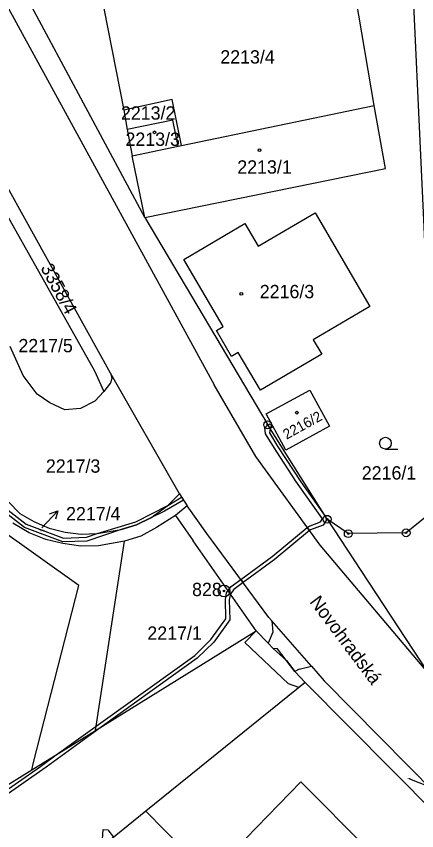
# Model space of a CAD drawing. Extents: x -755819 to -753140, y -1169796 to -1166000.
# Drawn here: x -754747.8 to -754696.6, y -1168319.7 to -1168215.6 of the extents above; entities that cross this region are included whole.
import ezdxf

# ---------------------------------------------------------------- set-up
doc = ezdxf.new("R2010")
doc.units = 0
for name, color, linetype in [('Vrstva 1', 7, 'Continuous'), ('Vrstva 15', 7, 'Continuous'), ('Vrstva 16', 7, 'Continuous'), ('Vrstva 17', 7, 'Continuous'), ('Vrstva 18', 7, 'Continuous'), ('Vrstva 19', 7, 'Continuous'), ('Vrstva 24', 7, 'Continuous'), ('Vrstva 25', 7, 'Continuous'), ('Vrstva 27', 7, 'Continuous'), ('Vrstva 4', 7, 'Continuous')]:
    doc.layers.add(name, color=color, linetype=linetype)

msp = doc.modelspace()

# ---------------------------------------------------------------- linework, layer by layer
at = {"layer": 'Vrstva 1'}
for p, q in [((-754787.61, -1168143.57), (-754722.5, -1168262.7)), ((-754731.38, -1168241.34), (-754774.47, -1168160.79)), ((-754702.06, -1168227.01), (-754704.81, -1168210.9)), ((-754697.16, -1168211.99), (-754695.32, -1168251.73)), ((-754736.62, -1168214.63), (-754734.07, -1168227.62)), ((-754727.9, -1168226.24), (-754734.07, -1168227.62)), ((-754726.68, -1168232.12), (-754727.9, -1168226.24)), ((-754734.07, -1168227.62), (-754733.64, -1168230.09)), ((-754726.68, -1168232.12), (-754702.06, -1168227.01)), ((-754700.63, -1168235.06), (-754702.06, -1168227.01)), ((-754727.8, -1168228.88), (-754733.64, -1168230.09)), ((-754727.11, -1168232.21), (-754727.8, -1168228.88)), ((-754733.64, -1168230.09), (-754733, -1168233.43)), ((-754733, -1168233.43), (-754727.11, -1168232.21)), ((-754727.11, -1168232.21), (-754726.89, -1168232.17)), ((-754726.89, -1168232.17), (-754726.68, -1168232.12)), ((-754735.74, -1168261.24), (-754751.12, -1168233.5)), ((-754731.38, -1168241.34), (-754733, -1168233.43)), ((-754752.38, -1168235.09), (-754737.79, -1168260.93)), ((-754731.38, -1168241.34), (-754700.63, -1168235.06)), ((-754731.38, -1168241.34), (-754715.68, -1168267.82)), ((-754716.91, -1168244.98), (-754709.63, -1168240.73)), ((-754709.63, -1168240.73), (-754702.64, -1168252.71)), ((-754726.39, -1168246.68), (-754718.6, -1168242.08)), ((-754718.6, -1168242.08), (-754716.91, -1168244.98)), ((-754721.36, -1168255.26), (-754726.39, -1168246.68)), ((-754702.64, -1168252.71), (-754709.87, -1168256.94)), ((-754722.22, -1168255.76), (-754721.36, -1168255.26)), ((-754720.29, -1168259.09), (-754722.22, -1168255.76)), ((-754709.87, -1168256.94), (-754708.78, -1168258.8)), ((-754746.9, -1168261.52), (-754748.58, -1168257.83)), ((-754719.43, -1168258.58), (-754720.29, -1168259.09)), ((-754716.61, -1168263.38), (-754719.43, -1168258.58)), ((-754708.78, -1168258.8), (-754716.61, -1168263.38)), ((-754737.79, -1168260.93), (-754736.6, -1168263.58)), ((-754745.11, -1168263.92), (-754746.9, -1168261.52)), ((-754735.58, -1168261.92), (-754735.77, -1168262.45)), ((-754726.96, -1168276.63), (-754735.74, -1168261.24)), ((-754735.74, -1168261.24), (-754735.58, -1168261.92)), ((-754735.77, -1168262.45), (-754736.6, -1168263.58)), ((-754717.21, -1168271.87), (-754722.5, -1168262.7)), ((-754743.49, -1168265.02), (-754745.11, -1168263.92)), ((-754736.6, -1168263.58), (-754737.76, -1168264.81)), ((-754715.87, -1168266.43), (-754710.29, -1168263.38)), ((-754710.29, -1168263.38), (-754707.77, -1168267.99)), ((-754741.6, -1168265.92), (-754743.49, -1168265.02)), ((-754737.76, -1168264.81), (-754739.58, -1168265.73)), ((-754739.58, -1168265.73), (-754741.6, -1168265.92)), ((-754713.35, -1168271.04), (-754715.87, -1168266.43)), ((-754708.09, -1168279.89), (-754715.68, -1168267.82)), ((-754707.77, -1168267.99), (-754713.35, -1168271.04)), ((-754708.97, -1168283.2), (-754717.21, -1168271.87)), ((-754728.43, -1168278.12), (-754726.96, -1168276.63)), ((-754726.96, -1168276.63), (-754725.96, -1168278.18)), ((-754748.8, -1168277.68), (-754747.34, -1168279.14)), ((-754730.61, -1168279.69), (-754728.43, -1168278.12)), ((-754725.96, -1168278.18), (-754727.47, -1168279.39)), ((-754723.45, -1168281.73), (-754725.96, -1168278.18)), ((-754694.09, -1168278.45), (-754698, -1168281.63)), ((-754747.34, -1168279.14), (-754745.53, -1168280.18)), ((-754732.44, -1168280.6), (-754730.61, -1168279.69)), ((-754727.47, -1168279.39), (-754729.9, -1168280.94)), ((-754727.47, -1168279.39), (-754725.18, -1168282.65)), ((-754705.39, -1168281.73), (-754708.09, -1168279.89)), ((-754708.09, -1168279.89), (-754704.69, -1168285.06)), ((-754746.14, -1168281.62), (-754748.23, -1168280.38)), ((-754745.53, -1168280.18), (-754743.57, -1168281.03)), ((-754734.41, -1168281.21), (-754732.44, -1168280.6)), ((-754729.9, -1168280.94), (-754731.88, -1168282.03)), ((-754744.02, -1168282.47), (-754746.14, -1168281.62)), ((-754743.57, -1168281.03), (-754741.55, -1168281.54)), ((-754741.55, -1168281.54), (-754739.51, -1168281.78)), ((-754739.51, -1168281.78), (-754737.48, -1168281.7)), ((-754737.48, -1168281.7), (-754734.41, -1168281.21)), ((-754715.53, -1168292.44), (-754723.45, -1168281.73)), ((-754698, -1168281.63), (-754705.39, -1168281.73)), ((-754741.85, -1168282.97), (-754744.02, -1168282.47)), ((-754739.56, -1168283.32), (-754741.85, -1168282.97)), ((-754733.98, -1168282.67), (-754737.28, -1168283.27)), ((-754731.88, -1168282.03), (-754733.98, -1168282.67)), ((-754717.15, -1168294.13), (-754725.18, -1168282.65)), ((-754737.28, -1168283.27), (-754739.56, -1168283.32)), ((-754695.23, -1168299.46), (-754708.97, -1168283.2)), ((-754704.69, -1168285.06), (-754695.23, -1168299.46)), ((-754715.15, -1168292.88), (-754715.53, -1168292.44)), ((-754710.09, -1168298.68), (-754715.15, -1168292.88)), ((-754737.66, -1168306.87), (-754717.15, -1168294.13)), ((-754715.63, -1168295.74), (-754717.15, -1168294.13)), ((-754714.99, -1168296.42), (-754715.63, -1168295.74)), ((-754714.41, -1168296.43), (-754714.99, -1168296.42)), ((-754712.22, -1168299.34), (-754714.41, -1168296.43)), ((-754710.89, -1168300.74), (-754712.22, -1168299.34)), ((-754710.09, -1168298.68), (-754708.45, -1168300.56)), ((-754710.89, -1168300.74), (-754731.26, -1168317.19)), ((-754671.07, -1168341), (-754710.89, -1168300.74)), ((-754708.45, -1168300.56), (-754691.43, -1168317.8)), ((-754745.82, -1168311.92), (-754737.66, -1168306.87)), ((-754752.94, -1168316.34), (-754745.82, -1168311.92)), ((-754731.26, -1168317.19), (-754738.94, -1168323.4)), ((-754731.26, -1168317.19), (-754723.32, -1168325.25))]:
    msp.add_line(p, q, dxfattribs=at)
at = {"layer": 'Vrstva 16'}
for p, q in [((-754742.48, -1168278.82), (-754744.54, -1168281)), ((-754697.56, -1168313.07), (-754689.21, -1168316.35))]:
    msp.add_line(p, q, dxfattribs=at)
msp.add_lwpolyline([(-754743.53, -1168279.2), (-754742.48, -1168278.82), (-754742.8, -1168279.89)], dxfattribs=at)
at = {"layer": 'Vrstva 24'}
for centre, radius in [((-754715.68, -1168267.82), 0.5), ((-754715.68, -1168267.82), 0.1), ((-754708.09, -1168279.89), 0.5), ((-754708.09, -1168279.89), 0.1), ((-754705.39, -1168281.73), 0.5), ((-754705.39, -1168281.73), 0.1), ((-754698, -1168281.63), 0.5), ((-754698, -1168281.63), 0.1), ((-754721.25, -1168289.05), 0.75), ((-754721.25, -1168289.05), 0.1)]:
    msp.add_circle(centre, radius, dxfattribs=at)
at = {"layer": 'Vrstva 25'}
msp.add_line((-754700.64, -1168270.92), (-754699.04, -1168270.92), dxfattribs=at)
for centre, radius in [((-754730.15, -1168230.44), 0.175), ((-754716.71, -1168232.73), 0.175), ((-754719.05, -1168251.08), 0.175), ((-754711.97, -1168266.27), 0.175), ((-754700.64, -1168270.17), 0.75)]:
    msp.add_circle(centre, radius, dxfattribs=at)
at = {"layer": 'Vrstva 27'}
for p, q in [((-754716.06, -1168268.22), (-754715.68, -1168267.82)), ((-754715.96, -1168268.99), (-754716.06, -1168268.22)), ((-754715.68, -1168267.82), (-754715.36, -1168267.68)), ((-754715.68, -1168267.82), (-754715.37, -1168268.32)), ((-754715.37, -1168268.32), (-754715.68, -1168267.82)), ((-754715.37, -1168268.32), (-754715.47, -1168268.85)), ((-754715.06, -1168268.08), (-754715.37, -1168268.32)), ((-754715.36, -1168267.68), (-754715.06, -1168268.08)), ((-754714.53, -1168271.29), (-754715.96, -1168268.99)), ((-754715.47, -1168268.85), (-754714.37, -1168270.63)), ((-754712.09, -1168275.03), (-754714.53, -1168271.29)), ((-754714.37, -1168270.63), (-754711.43, -1168275.11)), ((-754708.68, -1168279.84), (-754712.09, -1168275.03)), ((-754711.43, -1168275.11), (-754708.27, -1168279.61)), ((-754726.45, -1168277.43), (-754728.84, -1168278.87)), ((-754728.43, -1168278.12), (-754726.69, -1168277.05)), ((-754726.69, -1168277.05), (-754726.45, -1168277.43)), ((-754746.75, -1168280.96), (-754749.61, -1168278.72)), ((-754749.19, -1168278.42), (-754746.51, -1168280.52)), ((-754732.54, -1168280.21), (-754728.43, -1168278.12)), ((-754728.84, -1168278.87), (-754730.61, -1168279.69)), ((-754730.61, -1168279.69), (-754732.44, -1168280.6)), ((-754708.92, -1168280.23), (-754708.68, -1168279.84)), ((-754708.27, -1168279.61), (-754708.21, -1168280.03)), ((-754741.84, -1168282.79), (-754746.75, -1168280.96)), ((-754746.51, -1168280.52), (-754741.76, -1168282.29)), ((-754737.48, -1168281.7), (-754732.54, -1168280.21)), ((-754732.44, -1168280.6), (-754734.41, -1168281.21)), ((-754715.12, -1168284.65), (-754710.62, -1168280.94)), ((-754710.62, -1168280.94), (-754710.46, -1168280.8)), ((-754710.33, -1168281.34), (-754710.62, -1168280.94)), ((-754710.62, -1168280.94), (-754710.33, -1168281.34)), ((-754710.46, -1168280.8), (-754708.92, -1168280.23)), ((-754708.58, -1168280.63), (-754710.2, -1168281.24)), ((-754708.21, -1168280.03), (-754708.58, -1168280.63)), ((-754738.84, -1168282.18), (-754737.48, -1168281.7)), ((-754734.41, -1168281.21), (-754738.76, -1168282.68)), ((-754710.33, -1168281.34), (-754714.86, -1168285.08)), ((-754710.2, -1168281.24), (-754710.33, -1168281.34)), ((-754738.76, -1168282.68), (-754741.84, -1168282.79)), ((-754741.76, -1168282.29), (-754738.84, -1168282.18)), ((-754719.12, -1168287.59), (-754715.12, -1168284.65)), ((-754714.86, -1168285.08), (-754718.82, -1168287.99)), ((-754720.35, -1168288.49), (-754719.12, -1168287.59)), ((-754718.82, -1168287.99), (-754719.99, -1168288.85)), ((-754719.12, -1168287.59), (-754718.82, -1168287.99)), ((-754718.82, -1168287.99), (-754719.12, -1168287.59)), ((-754721.08, -1168290.14), (-754720.96, -1168289.29)), ((-754720.96, -1168289.29), (-754720.74, -1168289)), ((-754720.74, -1168289), (-754720.35, -1168288.49)), ((-754720.44, -1168289.43), (-754720.74, -1168289)), ((-754720.74, -1168289), (-754720.44, -1168289.43)), ((-754719.99, -1168288.85), (-754720.44, -1168289.43)), ((-754721.03, -1168292.61), (-754721.08, -1168290.14)), ((-754720.44, -1168289.43), (-754720.58, -1168290.2)), ((-754720.58, -1168290.2), (-754720.53, -1168292.76)), ((-754722.93, -1168295.27), (-754721.03, -1168292.61)), ((-754720.53, -1168292.76), (-754722.55, -1168295.59)), ((-754718.58, -1168295.66), (-754717.15, -1168294.13)), ((-754717.15, -1168294.13), (-754715.63, -1168295.74)), ((-754725, -1168297.28), (-754722.93, -1168295.27)), ((-754722.55, -1168295.59), (-754724.67, -1168297.65)), ((-754713.03, -1168300.93), (-754718.58, -1168295.66)), ((-754715.63, -1168295.74), (-754714.99, -1168296.42)), ((-754714.99, -1168296.42), (-754713.28, -1168297.93)), ((-754742.38, -1168309.79), (-754725, -1168297.28)), ((-754724.67, -1168297.65), (-754736.49, -1168306.14)), ((-754713.28, -1168297.93), (-754712.22, -1168299.34)), ((-754712.22, -1168299.34), (-754710.89, -1168300.74)), ((-754710.89, -1168300.74), (-754711.69, -1168301.38)), ((-754711.69, -1168301.38), (-754713.03, -1168300.93)), ((-754736.49, -1168306.14), (-754743.98, -1168311.57)), ((-754744.84, -1168311.57), (-754742.38, -1168309.79)), ((-754752.54, -1168316.96), (-754744.84, -1168311.57)), ((-754743.98, -1168311.57), (-754752.36, -1168317.42)), ((-754736.8, -1168320.76), (-754736.68, -1168319.53)), ((-754736.68, -1168319.53), (-754736.08, -1168319.59)), ((-754736.08, -1168319.59), (-754735.39, -1168320.53))]:
    msp.add_line(p, q, dxfattribs=at)
at = {"layer": 'Vrstva 4'}
for p, q in [((-754739.81, -1168288.35), (-754751.13, -1168280.28)), ((-754737.66, -1168306.87), (-754733.98, -1168282.67)), ((-754745.53, -1168310.82), (-754739.81, -1168288.35)), ((-754715.15, -1168292.88), (-754715.02, -1168294.32)), ((-754715.02, -1168294.32), (-754715.63, -1168295.74)), ((-754711.64, -1168299.05), (-754712.22, -1168299.34)), ((-754711.64, -1168299.05), (-754710.09, -1168298.68)), ((-754745.82, -1168311.92), (-754745.53, -1168310.82)), ((-754711.46, -1168313.44), (-754720.59, -1168322.87)), ((-754696.56, -1168328.35), (-754711.46, -1168313.44))]:
    msp.add_line(p, q, dxfattribs=at)

# ---------------------------------------------------------------- texts
at = {"layer": 'Vrstva 15'}
msp.add_text('Novohradská', height=1.7, rotation=306.8762, dxfattribs=at).set_placement((-754710.4, -1168290.46))
at = {"layer": 'Vrstva 16'}
msp.add_text('2217/4', height=1.7, dxfattribs=at).set_placement((-754741.43, -1168280.03))
at = {"layer": 'Vrstva 17'}
msp.add_text('828', height=1.7, dxfattribs=at).set_placement((-754725.34, -1168289.71))
at = {"layer": 'Vrstva 18'}
for s, height, p in [('2213/4', 1.7, (-754721.73, -1168221.65)), ('2213/2', 1.7, (-754734.42, -1168228.82)), ('2217/5', 1.7, (-754747.52, -1168258.55)), ('2217/3', 1.7, (-754744.01, -1168273.94)), ('2216/1', 1.7, (-754703.66, -1168274.81)), ('2217/4', 0.2, (-754744.92, -1168281.44)), ('2217/1', 1.7, (-754731.05, -1168295.29)), ('3358/5', 0.1, (-754697.82, -1168313.07))]:
    msp.add_text(s, height=height, dxfattribs=at).set_placement(p)
msp.add_text('3358/4', height=1.7, rotation=298.3391, dxfattribs=at).set_placement((-754744.74, -1168247.76))
at = {"layer": 'Vrstva 19'}
for s, p in [('2213/3', (-754733.84, -1168232.17)), ('2213/1', (-754719.56, -1168235.72)), ('2216/3', (-754716.69, -1168251.64))]:
    msp.add_text(s, height=1.7, dxfattribs=at).set_placement(p)
msp.add_text('2216/2', height=1.31, rotation=29.049, dxfattribs=at).set_placement((-754713.28, -1168269.74))

doc.saveas('drawing.dxf')
